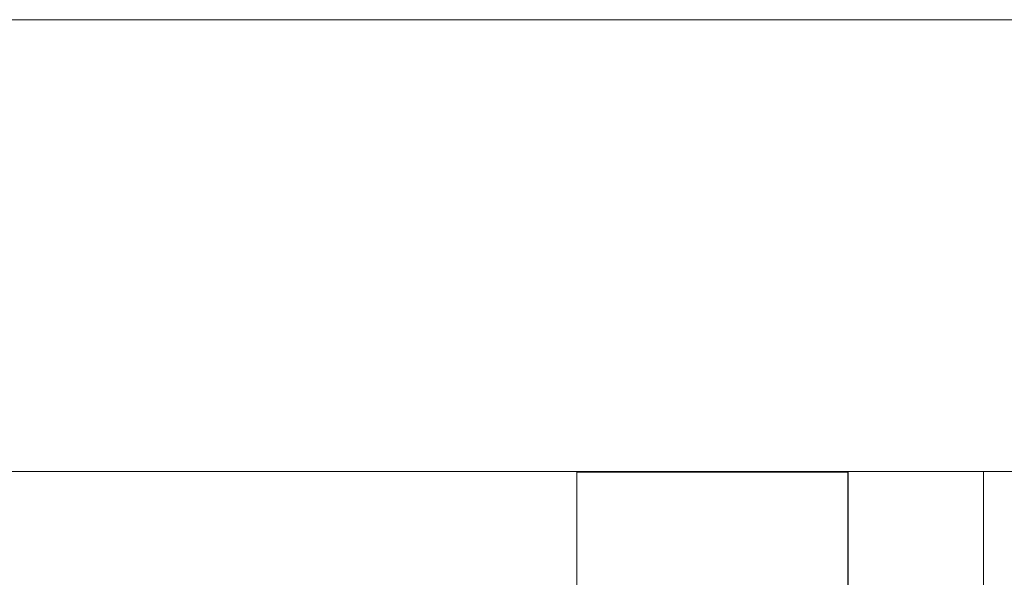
# Model space of a CAD drawing. Header units: millimetres. Extents: x -261 to 187, y -214 to 106.
# Tile 479 of 656: x -188.11 to -187.021, y -68.865 to -68.248. Entities that reach past the tile are written whole.
import ezdxf

# ---------------------------------------------------------------- set-up
doc = ezdxf.new("R2010")
doc.units = ezdxf.units.MM
doc.header["$LTSCALE"] = 0.005
doc.header["$MEASUREMENT"] = 0
doc.layers.add('IFC-Parede padrão-Contorno', color=9, linetype='Continuous', lineweight=5)
doc.layers.add('IFC-Pilar-Contorno', color=9, linetype='Continuous', lineweight=5)

msp = doc.modelspace()

# ---------------------------------------------------------------- linework, layer by layer
at = {"layer": 'IFC-Parede padrão-Contorno', "lineweight": 5}
for p, q in [((-199.2172, -68.2482), (-186.9976, -68.2482)), ((-199.1919, -68.7482), (-186.9976, -68.7482)), ((-187.1937, -69.1614), (-187.1937, -68.7482)), ((-187.0437, -69.3982), (-187.0437, -68.7482))]:
    msp.add_line(p, q, dxfattribs=at)
at = {"layer": 'IFC-Pilar-Contorno', "lineweight": 5}
for p, q in [((-187.4934, -68.852), (-187.4934, -68.7489)), ((-187.4934, -68.7489), (-187.438, -68.7489)), ((-187.438, -68.7489), (-187.348, -68.7489)), ((-187.348, -68.7489), (-187.1934, -68.7489)), ((-187.1934, -68.7858), (-187.1934, -68.7489)), ((-187.1934, -68.8458), (-187.1934, -68.7858)), ((-187.1934, -68.9489), (-187.1934, -68.8458)), ((-187.4934, -68.9119), (-187.4934, -68.852))]:
    msp.add_line(p, q, dxfattribs=at)

doc.saveas('drawing.dxf')
